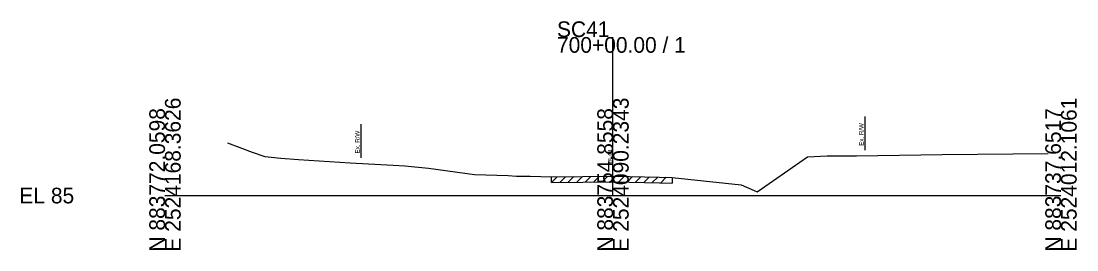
# Model space of a CAD drawing. Extents: x -26 to 183, y -10 to 24021.
# Drawn here: x -25.7 to 162.8, y 21990.3 to 22031.1 of the extents above; entities that cross this region are included whole.
import ezdxf

# ---------------------------------------------------------------- set-up
doc = ezdxf.new("R2010")
doc.units = 0
for name, color, linetype in [('RD_GPK_XS_Cell', 7, 'Continuous'), ('RD_XS_ExGround', 7, 'Continuous'), ('RD_XS_ExPaveRet', 7, 'Continuous'), ('RD_XS_ExRW', 7, 'Continuous'), ('RD_XS_TX_Elev_EX', 7, 'Continuous')]:
    doc.layers.add(name, color=color, linetype=linetype)

msp = doc.modelspace()

# ---------------------------------------------------------------- linework, layer by layer
at = {"layer": 'RD_GPK_XS_Cell'}
for p, q in [((80, 22000), (80, 22028.29)), ((0, 22000), (80, 22000)), ((80, 22000), (160, 22000))]:
    msp.add_line(p, q, dxfattribs=at)
at = {"layer": 'RD_XS_ExGround'}
for p, q in [((11.16, 22009.43), (15.58, 22007.72)), ((15.58, 22007.72), (17.84, 22006.97)), ((138.77, 22007.32), (157.74, 22007.5)), ((17.84, 22006.97), (20.68, 22006.7)), ((20.68, 22006.7), (23.83, 22006.42)), ((23.83, 22006.42), (33.08, 22005.84)), ((33.08, 22005.84), (40.72, 22005.41)), ((107.87, 22002.18), (114.75, 22006.93)), ((114.75, 22006.93), (118.22, 22007.08)), ((118.22, 22007.08), (123.49, 22007.07)), ((123.49, 22007.07), (138.77, 22007.32)), ((40.72, 22005.41), (42.8, 22005.28)), ((42.8, 22005.28), (47.03, 22004.88)), ((47.03, 22004.88), (55.28, 22003.78)), ((55.28, 22003.78), (61.26, 22003.57)), ((61.26, 22003.57), (62.78, 22003.45)), ((62.78, 22003.45), (65.22, 22003.49)), ((65.22, 22003.49), (69.02, 22003.34)), ((69.02, 22003.34), (74.59, 22003.39)), ((74.59, 22003.39), (80.26, 22003.44)), ((80.26, 22003.44), (88.29, 22003.28)), ((88.29, 22003.28), (90.56, 22003.24)), ((90.56, 22003.24), (93.38, 22002.93)), ((93.38, 22002.93), (102.89, 22001.91)), ((102.89, 22001.91), (105.22, 22000.91)), ((105.72, 22000.64), (107.87, 22002.18)), ((105.22, 22000.91), (105.72, 22000.64))]:
    msp.add_line(p, q, dxfattribs=at)
at = {"layer": 'RD_XS_ExPaveRet'}
for p, q in [((69.02, 22002.34), (70.03, 22003.35)), ((69.02, 22002.34), (69.02, 22003.34)), ((69.02, 22002.34), (74.59, 22002.39)), ((70.52, 22002.35), (71.53, 22003.36)), ((72.02, 22002.37), (73.03, 22003.38)), ((73.52, 22002.38), (74.53, 22003.39)), ((74.59, 22002.39), (80.26, 22002.44)), ((75.02, 22002.4), (76.03, 22003.41)), ((76.52, 22002.41), (77.53, 22003.42)), ((78.02, 22002.42), (79.03, 22003.43)), ((79.52, 22002.44), (80.52, 22003.44)), ((80.26, 22002.44), (88.29, 22002.28)), ((81.02, 22002.43), (82, 22003.41)), ((82.52, 22002.4), (83.5, 22003.38)), ((84.02, 22002.37), (85, 22003.35)), ((85.52, 22002.34), (86.5, 22003.32)), ((87.02, 22002.31), (88, 22003.29)), ((88.29, 22002.28), (90.56, 22002.24)), ((88.52, 22002.28), (89.5, 22003.26)), ((90.56, 22003.24), (90.56, 22002.24))]:
    msp.add_line(p, q, dxfattribs=at)
at = {"layer": 'RD_XS_ExRW'}
for p, q in [((125, 22014.09), (125, 22008.09)), ((35, 22012.73), (35, 22006.73))]:
    msp.add_line(p, q, dxfattribs=at)

# ---------------------------------------------------------------- texts
at = {"layer": 'RD_GPK_XS_Cell'}
for s, p in [('SC41', (70, 22028.29)), ('700+00.00 / 1', (70, 22025.49)), ('EL 85', (-26, 21998.6))]:
    msp.add_text(s, height=2.8, dxfattribs=at).set_placement(p)
for s, p in [('E 2524168.3626', (2.8, 21990)), ('E 2524090.2343', (82.8, 21990)), ('E 2524012.1061', (162.8, 21990)), ('N 883772.0598', (0, 21990)), ('N 883754.8558', (80, 21990)), ('N 883737.6517', (160, 21990))]:
    msp.add_text(s, height=2.8, rotation=90, dxfattribs=at).set_placement(p)
at = {"layer": 'RD_XS_ExRW'}
for p in [(34.75, 22007.52), (124.75, 22008.88)]:
    msp.add_text('Ex. R/W ', height=0.8, rotation=90, dxfattribs=at).set_placement(p)
at = {"layer": 'RD_XS_TX_Elev_EX'}
msp.add_text('88.44', height=0.8, rotation=90, dxfattribs=at).set_placement((79.9, 22005.44))

doc.saveas('drawing.dxf')
